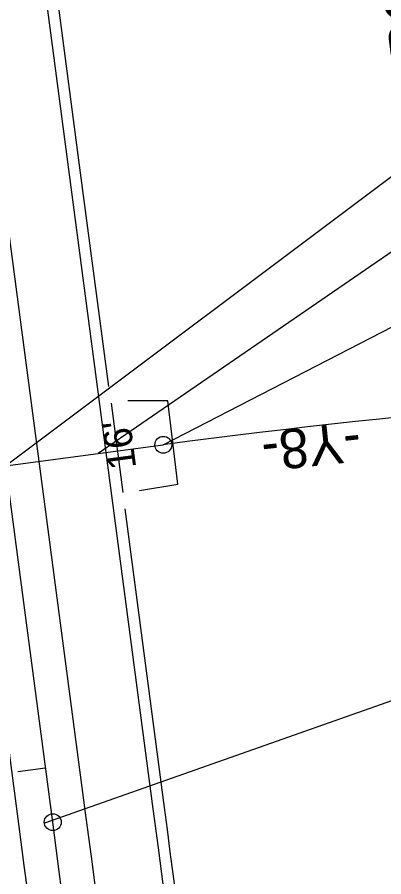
# Model space of a CAD drawing. Extents: x 2367848 to 2369479, y 800728 to 808616.
# Drawn here: x 2368746.8 to 2368811.9, y 805105.7 to 805258 of the extents above; entities that cross this region are included whole.
import ezdxf

# ---------------------------------------------------------------- set-up
doc = ezdxf.new("R2010")
doc.units = 0
for name, color, linetype in [('Prop Conc 2ft 6in Curb and Gutter', 7, 'Continuous'), ('Prop Conc Drive Radius Type', 7, 'Continuous'), ('Prop Dimension', 7, 'Continuous'), ('Prop EOT', 7, 'Continuous'), ('Prop Horizontal Alignment', 7, 'Continuous'), ('Prop Horizontal Alignment Station Label', 7, 'Continuous'), ('Prop Horizontal Alignment Tick Small', 7, 'Continuous'), ('Prop Lane Lines', 7, 'Continuous')]:
    doc.layers.add(name, color=color, linetype=linetype)

msp = doc.modelspace()

# ---------------------------------------------------------------- linework, layer by layer
at = {"layer": 'Prop Conc 2ft 6in Curb and Gutter'}
for p, q in [((2368758.08, 805230.44), (2368673.39, 805870.04)), ((2368763.09, 805192.59), (2368758.08, 805230.44)), ((2368772.97, 805117.99), (2368765.97, 805170.89))]:
    msp.add_line(p, q, dxfattribs=at)
msp.add_arc((2363433, 804410.95), 5386.57, 6.19237, 7.54241, dxfattribs=at)
at = {"layer": 'Prop Conc Drive Radius Type'}
msp.add_line((2368763.48, 805189.64), (2368765.58, 805173.78), dxfattribs=at)
at = {"layer": 'Prop EOT'}
for p, q in [((2368756.1, 805230.18), (2368665.18, 805916.87)), ((2368770.99, 805117.73), (2368756.1, 805230.18)), ((2368773.59, 805190.02), (2368766.46, 805190.03)), ((2368775.35, 805175.25), (2368773.59, 805190.02)), ((2368768.56, 805174.17), (2368775.35, 805175.25))]:
    msp.add_line(p, q, dxfattribs=at)
for radius in [5384.57, 5348.57]:
    msp.add_arc((2363433, 804410.95), radius, 2.79654, 7.54241, dxfattribs=at)
at = {"layer": 'Prop Horizontal Alignment'}
for p, q in [((2368753.14, 805115.37), (2368647.33, 805914.51)), ((2368744.78, 805178.54), (2368772.76, 805182.25))]:
    msp.add_line(p, q, dxfattribs=at)
for centre, radius, start, end in [((2368963.17, 803744.15), 1450.65, 92.11292, 97.54241), ((2363433, 804410.95), 5366.57, 2.79654, 7.54241)]:
    msp.add_arc(centre, radius, start, end, dxfattribs=at)
at = {"layer": 'Prop Horizontal Alignment Station Label'}
for p, q in [((2368772.76, 805182.25), (2368887.05, 805241.04)), ((2368846.16, 805238.98), (2368761.18, 805180.71)), ((2368744.78, 805178.54), (2368824.19, 805238)), ((2368971.84, 805192.7), (2368751.66, 805115.17))]:
    msp.add_line(p, q, dxfattribs=at)
for centre in [(2368772.76, 805182.25), (2368753.14, 805115.37), (2368753.14, 805115.37)]:
    msp.add_circle(centre, 1.5, dxfattribs=at)
at = {"layer": 'Prop Horizontal Alignment Tick Small'}
msp.add_line((2368751.88, 805124.94), (2368746.92, 805124.28), dxfattribs=at)
msp.add_line((2368751.88, 805124.94), (2368746.92, 805124.28), dxfattribs=at)
at = {"layer": 'Prop Lane Lines'}
for p, q in [((2368759.09, 805116.16), (2368653.28, 805915.29)), ((2368747.19, 805114.58), (2368641.38, 805913.72))]:
    msp.add_line(p, q, dxfattribs=at)
for radius in [5372.57, 5360.57]:
    msp.add_arc((2363433, 804410.95), radius, 2.79654, 7.54241, dxfattribs=at)

# ---------------------------------------------------------------- texts
at = {"layer": 'Prop Dimension'}
msp.add_text("16'", height=5, rotation=97.5424, dxfattribs=at).set_placement((2368767.97, 805178.2))
at = {"layer": 'Prop Horizontal Alignment Station Label'}
for s, rotation, p in [('-L- POT Sta. 48+54.07 =', 97.2784, (2368821.94, 805237.53)), ('-Y8-', 185.9112, (2368807.49, 805186.33))]:
    msp.add_text(s, height=7, rotation=rotation, dxfattribs=at).set_placement(p)

doc.saveas('drawing.dxf')
